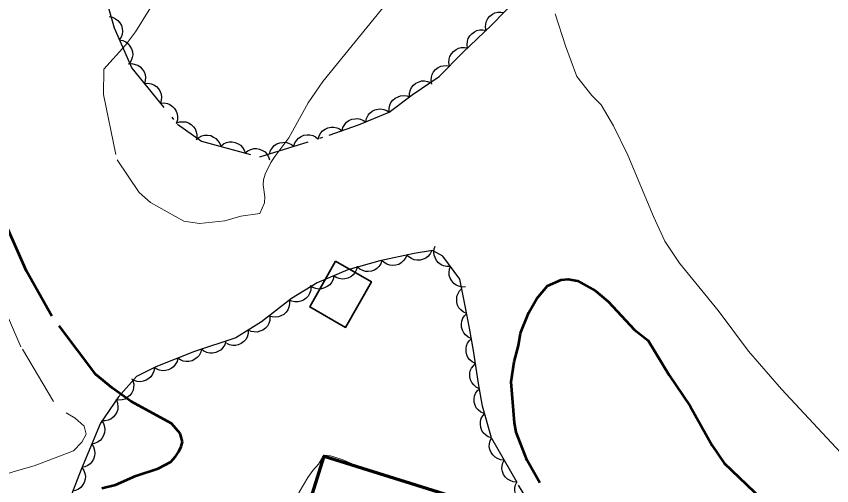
# Model space of a CAD drawing. Extents: x 355726 to 357533, y 5103782 to 5105258.
# Drawn here: x 356000.26 to 356048.45, y 5104933 to 5104960.71 of the extents above; entities that cross this region are included whole.
import ezdxf

# ---------------------------------------------------------------- set-up
doc = ezdxf.new("R2010")
doc.units = 0
doc.header["$LTSCALE"] = 0.6
doc.linetypes.add('DOT_DASHED', pattern=[7.7, 5, -1.2, 0.3, -1.2])
doc.linetypes.add('LONG_DASHED', pattern=[7.5, 6, -1.5])
for name, color, linetype, lineweight in [('1', 7, 'LONG_DASHED', 53), ('2', 7, 'LONG_DASHED', 13), ('31', 7, 'Continuous', 35), ('44', 7, 'Continuous', 25)]:
    doc.layers.add(name, color=color, linetype=linetype, lineweight=lineweight)

msp = doc.modelspace()

# ---------------------------------------------------------------- linework, layer by layer
at = {"layer": '1'}
msp.add_lwpolyline([(356005.31, 5104932.84), (356006.12, 5104933.04), (356007.33, 5104933.58), (356008.65, 5104934.01), (356009.4, 5104934.41), (356009.67, 5104934.71), (356009.86, 5104935.01), (356010.01, 5104935.3), (356010.09, 5104935.59), (356009.94, 5104936.08), (356009.44, 5104936.66), (356007.05, 5104937.96), (356005.95, 5104938.76), (356004.97, 5104939.55), (356002.36, 5104943.01), (356000.86, 5104945.65), (355999.47, 5104948.83)], dxfattribs=at)
at = {"layer": '1', "linetype": 'Continuous'}
msp.add_lwpolyline([(356031.2, 5104933.16), (356030.45, 5104934.49), (356029.8, 5104936.15), (356029.71, 5104936.7), (356029.5, 5104939.12), (356029.68, 5104940.31), (356029.93, 5104941.27), (356030.05, 5104942), (356030.54, 5104943.22), (356031.02, 5104944.05), (356031.65, 5104944.79), (356032.45, 5104945.14), (356032.88, 5104945.19), (356033.42, 5104945.09), (356034.49, 5104944.49), (356035.23, 5104943.87), (356036.79, 5104942.19), (356037.61, 5104941.57), (356038.85, 5104939.51), (356040.08, 5104937.69), (356041.39, 5104935.37), (356042.1, 5104934.33), (356044.76, 5104931.79)], dxfattribs=at)
at = {"layer": '2'}
for points in [[(356002.46, 5104937.96), (356000.54, 5104941.2), (355998.8, 5104945.18), (355997.84, 5104947.72), (355997.02, 5104962.76), (355996.63, 5104966.98), (355995.91, 5104972.38), (355995.51, 5104978), (355995.09, 5104986.04), (355994.96, 5104992.11), (355995.86, 5105002.8)], [(356005.43, 5104957.59), (356005.42, 5104956.08), (356006.22, 5104952.23), (356007.52, 5104950.3), (356008.19, 5104949.72), (356010.16, 5104948.61), (356011.09, 5104948.48), (356012.59, 5104948.64), (356013.54, 5104948.9), (356014.66, 5104949.07)], [(355997.29, 5104900.18), (355997.22, 5104902.14), (355996.69, 5104905.43), (355995.62, 5104917.22), (355995.37, 5104926.94), (355995.74, 5104929.33), (355996.49, 5104931.7), (355997.34, 5104932.82), (355997.9, 5104933.1), (356000.13, 5104933.84), (356001.32, 5104934.17), (356003.64, 5104935.05), (356004.14, 5104935.57), (356004.4, 5104936.03), (356004.27, 5104936.5), (356003.75, 5104936.99), (356003.21, 5104937.3)]]:
    msp.add_lwpolyline(points, dxfattribs=at)
at = {"layer": '2', "linetype": 'Continuous'}
for points in [[(356005.43, 5104957.59), (356006.72, 5104959.01), (356007.3, 5104959.79), (356008.92, 5104962.4)], [(356022.27, 5104961.63), (356018.38, 5104956.86), (356017.5, 5104955.59), (356016.36, 5104953.54), (356015.54, 5104952.43), (356015.31, 5104952.07), (356014.97, 5104951.38), (356014.87, 5104951.05), (356014.85, 5104950.75), (356014.95, 5104950.05), (356014.93, 5104949.69), (356014.66, 5104949.07)], [(356050.04, 5104933.8), (356045.47, 5104938.69), (356043.53, 5104940.94), (356041.74, 5104943.33), (356039.46, 5104946.13), (356038.59, 5104947.44), (356037.91, 5104948.88), (356036.39, 5104952.51), (356035.56, 5104954.23), (356034.83, 5104955.48), (356034.28, 5104956.04), (356033.39, 5104957.15), (356032.72, 5104958.97), (356032.1, 5104960.86)], [(356016.7, 5104920.08), (356015.83, 5104919.86), (356015.36, 5104919.95), (356015.13, 5104920.09), (356014.92, 5104920.33), (356014.52, 5104921), (356014.35, 5104921.43), (356014.25, 5104921.95), (356014.27, 5104922.55), (356014.39, 5104923.25), (356014.91, 5104925.61), (356015.39, 5104928.66), (356015.66, 5104929.88), (356015.84, 5104930.44), (356016.08, 5104930.94), (356016.98, 5104932.62), (356017.49, 5104933.47), (356017.78, 5104933.9), (356018.12, 5104934.26), (356018.44, 5104934.8), (356018.82, 5104934.75), (356019.52, 5104934.55), (356020.56, 5104934.08)]]:
    msp.add_lwpolyline(points, dxfattribs=at)
at = {"layer": '31'}
msp.add_lwpolyline([(356019.13, 5104946.24), (356017.6, 5104943.55), (356019.72, 5104942.34), (356021.25, 5104945.03), (356019.13, 5104946.24)], close=True, dxfattribs=at)
at = {"layer": '31', "lineweight": 70}
msp.add_lwpolyline([(356021.52, 5104918.58), (356015.92, 5104920.32), (356019.35, 5104931.34), (356017.57, 5104931.9), (356018.45, 5104934.73), (356025.83, 5104932.44), (356021.52, 5104918.58)], close=True, dxfattribs=at)
at = {"layer": '44', "linetype": 'DOT_DASHED'}
for points in [[(356005.25, 5104962.84), (356006.04, 5104960.02), (356007.09, 5104957.64), (356009.79, 5104954.34), (356011.21, 5104953.34), (356014.65, 5104952.4), (356018.75, 5104953.68), (356020.48, 5104954.29), (356022.3, 5104955.05), (356023.66, 5104956.07), (356025.26, 5104957.15), (356026.65, 5104958.56), (356028.35, 5104960.18), (356032.58, 5104964.54)], [(356031.5, 5104930.47), (356029.85, 5104933.18), (356028.35, 5104935.81), (356027.82, 5104937.69), (356027.58, 5104939.02), (356027.28, 5104940.97), (356027.04, 5104942.29), (356026.79, 5104943.62), (356026.48, 5104945.18), (356025.46, 5104946.55), (356024.86, 5104946.88), (356023.77, 5104946.71), (356021.74, 5104946.26), (356019.86, 5104945.73), (356018.04, 5104944.97), (356016.53, 5104944.04), (356014.76, 5104942.66), (356013.24, 5104941.72), (356010.79, 5104940.91), (356008.5, 5104940.01), (356007.37, 5104939.44), (356006.31, 5104938.25), (356005.23, 5104936.68), (356004.09, 5104933.95), (356003.27, 5104931.81)]]:
    msp.add_lwpolyline(points, dxfattribs=at)
at = {"layer": '44'}
for points in [[(356028.03, 5104959.85), (356027.99, 5104960.06), (356028.01, 5104960.26), (356028.04, 5104960.42), (356028.13, 5104960.57), (356028.25, 5104960.72), (356028.4, 5104960.83), (356028.54, 5104960.91), (356028.71, 5104960.95), (356028.9, 5104960.96), (356029.08, 5104960.93)], [(356005.75, 5104960.69), (356005.95, 5104960.65), (356006.13, 5104960.56), (356006.27, 5104960.46), (356006.38, 5104960.33), (356006.47, 5104960.16), (356006.51, 5104959.98), (356006.54, 5104959.82), (356006.51, 5104959.64), (356006.45, 5104959.47), (356006.35, 5104959.32)], [(356026.93, 5104958.83), (356026.9, 5104959.03), (356026.92, 5104959.24), (356026.97, 5104959.4), (356027.06, 5104959.55), (356027.18, 5104959.68), (356027.34, 5104959.79), (356027.48, 5104959.87), (356027.66, 5104959.9), (356027.84, 5104959.9), (356028.02, 5104959.86)], [(356006.35, 5104959.32), (356006.56, 5104959.28), (356006.74, 5104959.19), (356006.87, 5104959.09), (356006.98, 5104958.95), (356007.07, 5104958.79), (356007.12, 5104958.61), (356007.14, 5104958.44), (356007.11, 5104958.27), (356007.05, 5104958.1), (356006.96, 5104957.94)], [(356025.87, 5104957.77), (356025.83, 5104957.97), (356025.85, 5104958.18), (356025.89, 5104958.34), (356025.97, 5104958.49), (356026.09, 5104958.63), (356026.25, 5104958.74), (356026.39, 5104958.83), (356026.56, 5104958.86), (356026.75, 5104958.87), (356026.92, 5104958.84)], [(356006.88, 5104957.9), (356007.09, 5104957.92), (356007.29, 5104957.87), (356007.44, 5104957.82), (356007.59, 5104957.72), (356007.71, 5104957.58), (356007.81, 5104957.42), (356007.87, 5104957.27), (356007.89, 5104957.09), (356007.88, 5104956.91), (356007.83, 5104956.74)], [(356024.82, 5104956.7), (356024.78, 5104956.91), (356024.8, 5104957.11), (356024.83, 5104957.27), (356024.92, 5104957.42), (356025.04, 5104957.56), (356025.19, 5104957.68), (356025.34, 5104957.76), (356025.51, 5104957.79), (356025.69, 5104957.8), (356025.87, 5104957.77)], [(356007.83, 5104956.74), (356008.04, 5104956.75), (356008.24, 5104956.71), (356008.39, 5104956.66), (356008.54, 5104956.56), (356008.66, 5104956.42), (356008.76, 5104956.26), (356008.82, 5104956.11), (356008.84, 5104955.93), (356008.83, 5104955.75), (356008.78, 5104955.57)], [(356023.49, 5104955.96), (356023.49, 5104956.17), (356023.55, 5104956.36), (356023.62, 5104956.51), (356023.74, 5104956.64), (356023.88, 5104956.76), (356024.06, 5104956.84), (356024.21, 5104956.89), (356024.39, 5104956.89), (356024.57, 5104956.86), (356024.74, 5104956.8)], [(356022.3, 5104955.05), (356022.29, 5104955.26), (356022.34, 5104955.46), (356022.4, 5104955.61), (356022.51, 5104955.75), (356022.65, 5104955.87), (356022.82, 5104955.96), (356022.97, 5104956.02), (356023.15, 5104956.03), (356023.33, 5104956.01), (356023.5, 5104955.95)], [(356008.78, 5104955.57), (356008.99, 5104955.59), (356009.19, 5104955.55), (356009.34, 5104955.5), (356009.49, 5104955.39), (356009.61, 5104955.26), (356009.71, 5104955.1), (356009.77, 5104954.95), (356009.79, 5104954.77), (356009.78, 5104954.59), (356009.73, 5104954.41)], [(356020.92, 5104954.47), (356020.96, 5104954.68), (356021.05, 5104954.86), (356021.15, 5104954.99), (356021.29, 5104955.1), (356021.45, 5104955.18), (356021.64, 5104955.23), (356021.8, 5104955.25), (356021.98, 5104955.21), (356022.15, 5104955.15), (356022.3, 5104955.05)], [(356019.51, 5104953.95), (356019.56, 5104954.15), (356019.67, 5104954.32), (356019.77, 5104954.45), (356019.92, 5104954.55), (356020.09, 5104954.63), (356020.28, 5104954.66), (356020.44, 5104954.67), (356020.61, 5104954.63), (356020.78, 5104954.55), (356020.93, 5104954.45)], [(356009.71, 5104954.39), (356009.91, 5104954.47), (356010.11, 5104954.48), (356010.28, 5104954.47), (356010.44, 5104954.41), (356010.6, 5104954.32), (356010.74, 5104954.18), (356010.84, 5104954.06), (356010.9, 5104953.89), (356010.94, 5104953.71), (356010.94, 5104953.53)], [(356018.1, 5104953.45), (356018.15, 5104953.65), (356018.26, 5104953.82), (356018.36, 5104953.95), (356018.51, 5104954.05), (356018.67, 5104954.13), (356018.86, 5104954.16), (356019.03, 5104954.17), (356019.2, 5104954.13), (356019.37, 5104954.06), (356019.51, 5104953.95)], [(356010.89, 5104953.43), (356011.05, 5104953.56), (356011.23, 5104953.65), (356011.39, 5104953.69), (356011.57, 5104953.69), (356011.75, 5104953.66), (356011.92, 5104953.58), (356012.06, 5104953.49), (356012.18, 5104953.36), (356012.28, 5104953.2), (356012.34, 5104953.03)], [(356016.66, 5104953.03), (356016.72, 5104953.23), (356016.83, 5104953.4), (356016.94, 5104953.52), (356017.09, 5104953.61), (356017.26, 5104953.68), (356017.45, 5104953.71), (356017.61, 5104953.71), (356017.78, 5104953.67), (356017.95, 5104953.59), (356018.09, 5104953.47)], [(356012.34, 5104953.03), (356012.5, 5104953.17), (356012.68, 5104953.25), (356012.84, 5104953.3), (356013.02, 5104953.29), (356013.2, 5104953.26), (356013.37, 5104953.18), (356013.51, 5104953.1), (356013.63, 5104952.96), (356013.73, 5104952.81), (356013.78, 5104952.64)], [(356015.22, 5104952.58), (356015.28, 5104952.78), (356015.4, 5104952.95), (356015.51, 5104953.07), (356015.66, 5104953.17), (356015.83, 5104953.24), (356016.02, 5104953.26), (356016.18, 5104953.27), (356016.35, 5104953.22), (356016.52, 5104953.14), (356016.66, 5104953.03)], [(356013.78, 5104952.64), (356013.94, 5104952.77), (356014.13, 5104952.85), (356014.29, 5104952.9), (356014.46, 5104952.9), (356014.64, 5104952.87), (356014.82, 5104952.79), (356014.96, 5104952.7), (356015.07, 5104952.57), (356015.17, 5104952.41), (356015.23, 5104952.24)], [(356025.92, 5104945.94), (356025.71, 5104945.93), (356025.51, 5104945.98), (356025.36, 5104946.04), (356025.22, 5104946.15), (356025.1, 5104946.29), (356025.01, 5104946.46), (356024.95, 5104946.61), (356024.94, 5104946.78), (356024.96, 5104946.97), (356025.02, 5104947.14)], [(356023.33, 5104946.61), (356023.26, 5104946.42), (356023.13, 5104946.26), (356023.01, 5104946.15), (356022.86, 5104946.06), (356022.68, 5104946.01), (356022.49, 5104946), (356022.33, 5104946.01), (356022.16, 5104946.07), (356022, 5104946.17), (356021.87, 5104946.29)], [(356024.81, 5104946.87), (356024.72, 5104946.68), (356024.59, 5104946.53), (356024.46, 5104946.43), (356024.3, 5104946.36), (356024.12, 5104946.31), (356023.93, 5104946.31), (356023.77, 5104946.33), (356023.61, 5104946.41), (356023.45, 5104946.51), (356023.33, 5104946.64)], [(356020.4, 5104945.96), (356020.36, 5104945.75), (356020.26, 5104945.57), (356020.17, 5104945.44), (356020.03, 5104945.33), (356019.86, 5104945.25), (356019.68, 5104945.2), (356019.51, 5104945.18), (356019.34, 5104945.22), (356019.17, 5104945.28), (356019.02, 5104945.38)], [(356021.87, 5104946.3), (356021.8, 5104946.1), (356021.69, 5104945.93), (356021.57, 5104945.81), (356021.42, 5104945.72), (356021.25, 5104945.66), (356021.06, 5104945.64), (356020.9, 5104945.64), (356020.73, 5104945.69), (356020.56, 5104945.77), (356020.42, 5104945.89)], [(356026.81, 5104944.73), (356026.6, 5104944.72), (356026.41, 5104944.77), (356026.25, 5104944.83), (356026.12, 5104944.94), (356025.99, 5104945.08), (356025.91, 5104945.25), (356025.85, 5104945.41), (356025.84, 5104945.58), (356025.86, 5104945.77), (356025.92, 5104945.94)], [(356019.02, 5104945.38), (356018.98, 5104945.17), (356018.88, 5104944.99), (356018.78, 5104944.86), (356018.64, 5104944.75), (356018.48, 5104944.67), (356018.29, 5104944.62), (356018.13, 5104944.6), (356017.96, 5104944.64), (356017.78, 5104944.7), (356017.63, 5104944.8)], [(356017.66, 5104944.74), (356017.66, 5104944.53), (356017.59, 5104944.34), (356017.51, 5104944.19), (356017.39, 5104944.06), (356017.24, 5104943.95), (356017.07, 5104943.88), (356016.91, 5104943.84), (356016.73, 5104943.84), (356016.55, 5104943.88), (356016.39, 5104943.95)], [(356026.88, 5104943.16), (356026.69, 5104943.24), (356026.53, 5104943.37), (356026.42, 5104943.49), (356026.34, 5104943.65), (356026.29, 5104943.83), (356026.29, 5104944.02), (356026.3, 5104944.18), (356026.37, 5104944.35), (356026.46, 5104944.5), (356026.59, 5104944.63)], [(356016.4, 5104943.94), (356016.41, 5104943.73), (356016.37, 5104943.53), (356016.31, 5104943.38), (356016.2, 5104943.24), (356016.07, 5104943.11), (356015.9, 5104943.02), (356015.75, 5104942.96), (356015.57, 5104942.94), (356015.39, 5104942.96), (356015.21, 5104943.01)], [(356027.15, 5104941.69), (356026.96, 5104941.77), (356026.81, 5104941.9), (356026.7, 5104942.02), (356026.62, 5104942.18), (356026.57, 5104942.36), (356026.57, 5104942.55), (356026.58, 5104942.71), (356026.65, 5104942.88), (356026.75, 5104943.03), (356026.88, 5104943.16)], [(356015.25, 5104942.96), (356015.24, 5104942.75), (356015.18, 5104942.56), (356015.1, 5104942.42), (356014.98, 5104942.29), (356014.83, 5104942.18), (356014.65, 5104942.11), (356014.5, 5104942.06), (356014.32, 5104942.07), (356014.14, 5104942.1), (356013.97, 5104942.17)], [(356013.97, 5104942.17), (356013.97, 5104941.97), (356013.9, 5104941.77), (356013.82, 5104941.63), (356013.7, 5104941.5), (356013.56, 5104941.39), (356013.38, 5104941.32), (356013.22, 5104941.27), (356013.05, 5104941.28), (356012.86, 5104941.31), (356012.7, 5104941.39)], [(356027.4, 5104940.21), (356027.21, 5104940.3), (356027.06, 5104940.43), (356026.95, 5104940.56), (356026.88, 5104940.72), (356026.84, 5104940.9), (356026.84, 5104941.09), (356026.86, 5104941.25), (356026.93, 5104941.41), (356027.04, 5104941.57), (356027.17, 5104941.69)], [(356012.64, 5104941.52), (356012.58, 5104941.32), (356012.47, 5104941.15), (356012.36, 5104941.02), (356012.22, 5104940.93), (356012.05, 5104940.85), (356011.86, 5104940.82), (356011.69, 5104940.82), (356011.52, 5104940.86), (356011.35, 5104940.94), (356011.21, 5104941.05)], [(356011.2, 5104941.07), (356011.16, 5104940.87), (356011.06, 5104940.69), (356010.96, 5104940.56), (356010.82, 5104940.46), (356010.65, 5104940.37), (356010.46, 5104940.33), (356010.3, 5104940.32), (356010.13, 5104940.35), (356009.96, 5104940.42), (356009.81, 5104940.52)], [(356009.81, 5104940.52), (356009.76, 5104940.32), (356009.66, 5104940.14), (356009.56, 5104940.01), (356009.42, 5104939.91), (356009.25, 5104939.83), (356009.07, 5104939.79), (356008.91, 5104939.77), (356008.73, 5104939.81), (356008.56, 5104939.87), (356008.41, 5104939.98)], [(356027.63, 5104938.72), (356027.44, 5104938.81), (356027.29, 5104938.95), (356027.18, 5104939.08), (356027.11, 5104939.24), (356027.07, 5104939.42), (356027.07, 5104939.61), (356027.09, 5104939.77), (356027.16, 5104939.93), (356027.27, 5104940.08), (356027.4, 5104940.21)], [(356008.42, 5104939.97), (356008.39, 5104939.76), (356008.31, 5104939.57), (356008.22, 5104939.43), (356008.09, 5104939.32), (356007.93, 5104939.22), (356007.75, 5104939.16), (356007.59, 5104939.13), (356007.41, 5104939.15), (356007.23, 5104939.2), (356007.08, 5104939.29)], [(356007.15, 5104939.19), (356007.2, 5104938.99), (356007.19, 5104938.79), (356007.16, 5104938.63), (356007.08, 5104938.47), (356006.97, 5104938.32), (356006.82, 5104938.2), (356006.69, 5104938.11), (356006.52, 5104938.07), (356006.33, 5104938.05), (356006.15, 5104938.07)], [(356027.9, 5104937.25), (356027.71, 5104937.33), (356027.55, 5104937.47), (356027.44, 5104937.59), (356027.37, 5104937.75), (356027.32, 5104937.93), (356027.32, 5104938.12), (356027.34, 5104938.28), (356027.4, 5104938.44), (356027.5, 5104938.6), (356027.63, 5104938.72)], [(356006.18, 5104938.06), (356006.25, 5104937.86), (356006.27, 5104937.66), (356006.26, 5104937.49), (356006.2, 5104937.33), (356006.11, 5104937.17), (356005.98, 5104937.03), (356005.85, 5104936.93), (356005.69, 5104936.86), (356005.51, 5104936.82), (356005.33, 5104936.82)], [(356028.35, 5104935.81), (356028.15, 5104935.88), (356027.98, 5104936), (356027.86, 5104936.11), (356027.77, 5104936.26), (356027.71, 5104936.43), (356027.69, 5104936.62), (356027.69, 5104936.79), (356027.74, 5104936.96), (356027.83, 5104937.12), (356027.94, 5104937.26)], [(356005.3, 5104936.84), (356005.41, 5104936.66), (356005.47, 5104936.47), (356005.49, 5104936.3), (356005.47, 5104936.13), (356005.41, 5104935.95), (356005.31, 5104935.79), (356005.21, 5104935.66), (356005.06, 5104935.57), (356004.89, 5104935.49), (356004.72, 5104935.45)], [(356029.09, 5104934.51), (356028.88, 5104934.53), (356028.69, 5104934.6), (356028.55, 5104934.68), (356028.43, 5104934.81), (356028.32, 5104934.96), (356028.25, 5104935.14), (356028.21, 5104935.3), (356028.23, 5104935.47), (356028.27, 5104935.65), (356028.35, 5104935.81)], [(356004.72, 5104935.45), (356004.83, 5104935.28), (356004.89, 5104935.08), (356004.91, 5104934.92), (356004.89, 5104934.75), (356004.83, 5104934.57), (356004.73, 5104934.41), (356004.63, 5104934.28), (356004.48, 5104934.18), (356004.32, 5104934.1), (356004.14, 5104934.07)], [(356029.83, 5104933.21), (356029.63, 5104933.22), (356029.44, 5104933.3), (356029.29, 5104933.38), (356029.17, 5104933.5), (356029.06, 5104933.66), (356029, 5104933.84), (356028.96, 5104933.99), (356028.97, 5104934.17), (356029.01, 5104934.35), (356029.09, 5104934.51)], [(356004.14, 5104934.07), (356004.26, 5104933.9), (356004.32, 5104933.71), (356004.35, 5104933.54), (356004.33, 5104933.37), (356004.28, 5104933.19), (356004.18, 5104933.03), (356004.08, 5104932.89), (356003.94, 5104932.79), (356003.77, 5104932.71), (356003.6, 5104932.67)], [(356030.61, 5104931.93), (356030.4, 5104931.94), (356030.21, 5104932), (356030.07, 5104932.08), (356029.94, 5104932.2), (356029.83, 5104932.35), (356029.76, 5104932.53), (356029.72, 5104932.69), (356029.72, 5104932.86), (356029.76, 5104933.04), (356029.83, 5104933.21)]]:
    msp.add_lwpolyline(points, dxfattribs=at)

doc.saveas('drawing.dxf')
